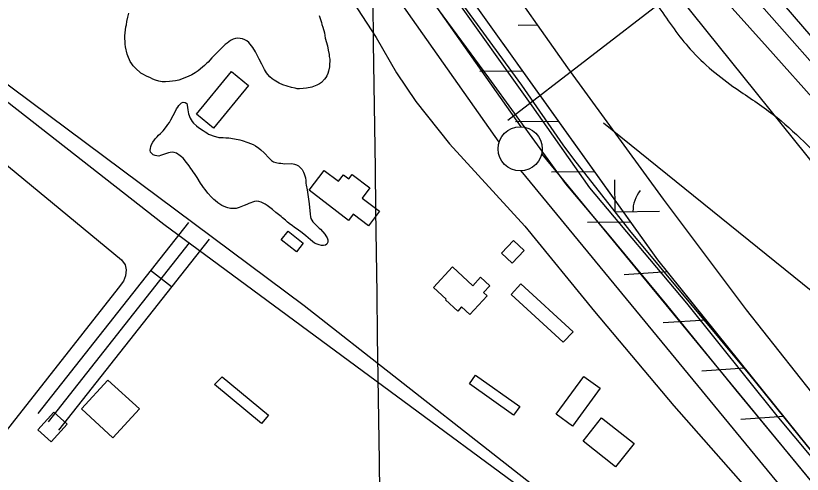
# Model space of a CAD drawing. Extents: x 3767014 to 3805179, y 361544 to 387384.
# Drawn here: x 3778598 to 3779487, y 381309 to 381828 of the extents above; entities that cross this region are included whole.
import ezdxf

# ---------------------------------------------------------------- set-up
doc = ezdxf.new("R2010")
doc.units = 0
for name, color, linetype in [('V-BLDG-OTLN', 7, 'Continuous'), ('V-FLOD-BASE', 7, 'Continuous'), ('V-GRID-MAJR', 7, 'Continuous'), ('V-LEVE-TOET', 7, 'Continuous'), ('V-RIVR-EDGE', 7, 'Continuous'), ('V-RIVR-RANG', 7, 'Continuous'), ('V-ROAD-CNTR', 7, 'Continuous'), ('V-RRAP-FSHR', 7, 'Continuous'), ('V-SITE-VEGE', 7, 'Continuous'), ('V-SURV-LINE', 7, 'Continuous'), ('V-TOPO-DPTH', 7, 'Continuous'), ('V-TOPO-MINR', 7, 'Continuous'), ('V-TOPO-WATR', 7, 'Continuous'), ('V-WETL-SWMP', 7, 'Continuous')]:
    doc.layers.add(name, color=color, linetype=linetype)

msp = doc.modelspace()

# ---------------------------------------------------------------- linework, layer by layer
at = {"layer": 'V-BLDG-OTLN'}
for points in [[(3778860.972, 381749.237), (3778821.509, 381701.197), (3778802.188, 381717.069), (3778841.649, 381765.109)], [(3778974.093, 381596.728), (3778929.485, 381630.999), (3778946.672, 381653.368), (3778962.798, 381640.975), (3778968.516, 381648.42), (3778974.472, 381643.844), (3778978.265, 381648.782), (3778998.247, 381633.428), (3778989.529, 381622.08), (3779009.136, 381607.015), (3778996.553, 381590.637), (3778979.483, 381603.747)], [(3778906.052, 381584.508), (3778922.991, 381571.03), (3778915.207, 381561.247), (3778898.128, 381574.833)], [(3779172.896, 381562.77), (3779159.203, 381548.186), (3779147.149, 381559.508), (3779160.84, 381574.092)], [(3779091.724, 381544.148), (3779114.684, 381522.869), (3779123.48, 381532.362), (3779133.886, 381522.72), (3779126.777, 381515.05), (3779130.906, 381511.222), (3779111.362, 381490.136), (3779102.04, 381498.776), (3779097.72, 381494.115), (3779083.816, 381507.003), (3779084.437, 381507.677), (3779070.177, 381520.899)], [(3779216.992, 381458.802), (3779158.061, 381512.967), (3779169.052, 381524.927), (3779227.983, 381470.762)], [(3779117.766, 381421.677), (3779167.782, 381386.077), (3779160.766, 381376.22), (3779110.75, 381411.818)], [(3778737.661, 381383.316), (3778707.726, 381350.6), (3778671.972, 381383.312), (3778701.909, 381416.029)], [(3778831.087, 381419.677), (3778883.506, 381376.376), (3778875.701, 381366.924), (3778822.512, 381410.862)], [(3779208.984, 381377.543), (3779240.204, 381420.272), (3779258.75, 381406.725), (3779227.531, 381363.993)], [(3778622.625, 381359.82), (3778640.766, 381379.88), (3778656.045, 381366.064), (3778637.901, 381346.004)], [(3779260.35, 381373.459), (3779297.22, 381344.333), (3779276.175, 381317.688), (3779239.303, 381346.817)]]:
    msp.add_lwpolyline(points, close=True, dxfattribs=at)
at = {"layer": 'V-FLOD-BASE'}
msp.add_lwpolyline([(3778692.098, 382328.079), (3778762.87, 382260.962), (3778789.22, 382232.479), (3778821.978, 382192.381), (3778878.031, 382114.78), (3778918.148, 382058.132), (3778972.438, 381977.367), (3779060.842, 381855.62), (3779132.377, 381757.961), (3779219.417, 381637.995), (3779266.709, 381582.32), (3779333.582, 381501.236), (3779412.295, 381404.55), (3779480.53, 381322.13), (3779548.774, 381238.814), (3779609.28, 381165.303), (3779648.831, 381119.88), (3779665.16, 381104.774), (3779773.337, 381026.358), (3779857.983, 380964.775), (3779951.271, 380892.497), (3779991.607, 380858.316), (3780033.308, 380822.351), (3780083.705, 380770.749)], dxfattribs=at)
at = {"layer": 'V-GRID-MAJR'}
msp.add_spline([(3779203.688, 367075.819), (3779120.863, 373133.445), (3779038.002, 379193.674), (3778955.14, 385253.903), (3778955.104, 385256.504)], degree=3, dxfattribs=at)
at = {"layer": 'V-LEVE-TOET'}
for points in [[(3778603.096, 382303.001), (3778693.111, 382220.604), (3778734.047, 382181.391), (3778745.423, 382169.797), (3778778.646, 382135.909), (3778797.842, 382108.634), (3778846.767, 382036.624), (3778911.184, 381947.211), (3778968.817, 381860.429), (3779005.427, 381803.607), (3779028.355, 381763.759), (3779050.305, 381731.106), (3779088.175, 381683.303), (3779173.349, 381590.048), (3779252.248, 381493.574), (3779342.061, 381386.855), (3779436.845, 381278.838)], [(3780122.202, 380758.347), (3780023.027, 380858.66), (3779982.219, 380894.594), (3779933.181, 380935.441), (3779861.303, 380988.323), (3779747.784, 381069.405), (3779669.919, 381129.952), (3779650.207, 381147.016), (3779629.983, 381169.53), (3779551.305, 381265.055), (3779458.846, 381375.434), (3779356.667, 381502.981), (3779247.187, 381633.631), (3779181.713, 381726.565), (3779088.588, 381857.385), (3779018.563, 381951.182), (3778947.489, 382058.599), (3778889.883, 382137.527), (3778830.456, 382216.891), (3778811.592, 382240.57)]]:
    msp.add_lwpolyline(points, dxfattribs=at)
at = {"layer": 'V-RIVR-EDGE'}
msp.add_spline([(3778646.24, 382647.92), (3778659.876, 382602.597), (3778687.287, 382567.754), (3778735.679, 382514.257), (3778796.164, 382445.365), (3778835.674, 382397.551), (3778888.899, 382335.956), (3778952.607, 382262.203), (3779012.275, 382190.077), (3779057.436, 382138.206), (3779100.988, 382089.574), (3779134.849, 382046.627), (3779162.264, 382013.401), (3779205.838, 381973.665), (3779260.7, 381920.153), (3779294.566, 381879.632), (3779325.194, 381837.502), (3779360.663, 381790.507), (3779412.312, 381745.899), (3779454.294, 381716.68), (3779488.994, 381685.863), (3779533.368, 381642.89), (3779576.119, 381597.495), (3779620.485, 381551.287), (3779676.969, 381499.388), (3779726.99, 381450.74), (3779776.179, 381392.389), (3779876.993, 381279.725), (3779935.05, 381210.029), (3779960.041, 381177.618), (3780000.375, 381136.273), (3780060.096, 381085.174), (3780089.114, 381046.283), (3780155.269, 380980.612), (3780221.433, 380918.984), (3780269.028, 380870.342), (3780345.672, 380794.939), (3780399.741, 380747.899), (3780525.62, 380632.747), (3780574.841, 380587.335), (3780617.604, 380546.793), (3780649.066, 380515.174), (3780673.232, 380476.295), (3780710.32, 380430.105), (3780715.929, 380409.064), (3780730.431, 380386.383), (3780746.557, 380366.934), (3780778.851, 380344.209), (3780832.137, 380307.684), (3780871.695, 380279.28), (3780938.666, 380216.842), (3780975.778, 380180.357), (3781018.547, 380142.24), (3781081.494, 380087.899), (3781142.025, 380037.607), (3781200.156, 379997.835), (3781279.276, 379942.646), (3781347.092, 379894.762), (3781401.179, 379855), (3781466.567, 379806.314), (3781540.856, 379760.032), (3781563.475, 379749.463), (3781591.761, 379741.305), (3781611.132, 379725.891), (3781641.814, 379705.597), (3781703.987, 379665.006), (3781768.578, 379621.175), (3781821.047, 379581.417), (3781840.409, 379561.959), (3781862.209, 379547.348), (3781884.029, 379540.824), (3781913.115, 379529.43), (3781965.635, 379509.89), (3782018.949, 379484.687), (3782023.776, 379474.162), (3782024.562, 379465.264), (3782031.018, 379459.587), (3782040.723, 379459.563), (3782056.888, 379455.479), (3782096.48, 379440.824), (3782142.534, 379422.918), (3782192.615, 379398.532), (3782256.437, 379370.877), (3782308.124, 379341.634), (3782355.768, 379312.402), (3782425.225, 379274.219), (3782483.37, 379240.108), (3782518.081, 379214.143), (3782612.541, 379148.401), (3782677.126, 379102.144), (3782722.345, 379073.726), (3782774.821, 379036.394), (3782813.562, 379004.757), (3782852.3, 378971.503), (3782891.856, 378942.291), (3782929.816, 378921.979), (3782948.387, 378909.802), (3782956.456, 378902.503), (3782965.324, 378891.159), (3782976.623, 378881.426), (3783009.747, 378867.595), (3783020.246, 378861.908), (3783062.243, 378838.351), (3783100.998, 378812.375), (3783151.876, 378783.135), (3783202.741, 378748.233), (3783247.956, 378718.198), (3783325.482, 378672.717), (3783407.843, 378619.945), (3783473.245, 378576.92), (3783515.225, 378546.893), (3783550.759, 378526.587), (3783593.566, 378503.836), (3783636.355, 378473.807), (3783701.749, 378427.547), (3783745.35, 378399.134), (3783781.695, 378379.634), (3783840.643, 378343.095), (3783916.53, 378288.722), (3783971.442, 378255.428), (3784058.669, 378208.305), (3784177.383, 378139.269), (3784249.255, 378096.228), (3784300.952, 378071.029), (3784367.999, 378039.322), (3784407.569, 378015.771), (3784474.592, 377974.36), (3784555.345, 377925.636), (3784594.113, 377904.513), (3784636.123, 377886.616), (3784690.236, 377857.368), (3784719.292, 377833.843), (3784772.601, 377806.214), (3784811.368, 377785.091), (3784863.85, 377750.185), (3784995.456, 377661.707), (3785050.364, 377626.795), (3785102.863, 377599.168), (3785153.772, 377582.059), (3785203.053, 377560.91), (3785266.865, 377529.211)], degree=3, dxfattribs=at)
at = {"layer": 'V-RIVR-RANG'}
msp.add_line((3779154.354, 381710.227), (3779787.615, 382199.083), dxfattribs=at)
at = {"layer": 'V-ROAD-CNTR'}
msp.add_line((3778773.905, 381521.662), (3778750.333, 381540.218), dxfattribs=at)
for points in [[(3778163.928, 382063.305), (3778765.384, 381592.637), (3779439.547, 381094.739), (3779454.164, 381083.95)], [(3778242.277, 382008.817), (3778924.036, 381500.454), (3779350.506, 381165.616)], [(3778793.073, 381594.507), (3778622.677, 381378.062)], [(3778816.4, 381575.641), (3778646.249, 381359.506)], [(3778794.033, 381571.479), (3778634.463, 381368.784)]]:
    msp.add_lwpolyline(points, dxfattribs=at)
at = {"layer": 'V-RRAP-FSHR'}
for p, q in [((3779171.269, 381765.756), (3779122.441, 381765.319)), ((3779211.931, 381708.778), (3779163.102, 381708.341)), ((3779252.592, 381651.8), (3779203.763, 381651.362)), ((3779293.254, 381594.821), (3779244.425, 381594.384)), ((3779334.713, 381538.448), (3779285.991, 381535.199)), ((3779378.589, 381483.907), (3779329.867, 381480.658)), ((3779422.465, 381429.366), (3779373.743, 381426.116)), ((3779466.341, 381374.824), (3779417.619, 381371.575))]:
    msp.add_line(p, q, dxfattribs=at)
for points in [[(3782184.756, 379271.949), (3781634.784, 379600.702), (3781303.145, 379780.78), (3781133.821, 379909.411), (3780890.404, 380113.256), (3780565.67, 380378.863), (3780204.676, 380695.617), (3779970.329, 380928.932), (3779684.372, 381135.741), (3779561.421, 381256.633), (3779323.818, 381551.992), (3779094.739, 381872.997), (3778954.725, 382074.421), (3778782.34, 382292.407), (3778544.366, 382515.056), (3778048.414, 382973.145), (3777558.565, 383445.969), (3777072.653, 383926.093), (3776661.747, 384415.936), (3776254.152, 384895.528), (3775977.183, 385214.815)], [(3777068.879, 384385.699), (3778804.838, 382525.57), (3779492.47, 381669.823), (3779587.876, 381548.643), (3779796.903, 381343.309), (3779998.867, 381129.354), (3780179.181, 380943.203), (3780223.637, 380900.07), (3780597.798, 380548.597), (3780675.78, 380460.512), (3780749.105, 380378.076), (3780977.321, 380170.04), (3781125.621, 380046.136), (3781247.143, 379955.707), (3781372.841, 379865.857), (3781588.295, 379714.948), (3781871.171, 379550.27), (3782261.845, 379357.404), (3782506.653, 379202.456), (3782967.84, 378875.243), (3783363.457, 378614.539), (3783723.393, 378389.37)], [(3779171.269, 381765.756), (3779148.915, 381797.08)], [(3779211.931, 381708.778), (3779171.269, 381765.757)], [(3779293.254, 381594.821), (3779252.592, 381651.8), (3779211.93, 381708.779)], [(3779334.713, 381538.448), (3779323.818, 381551.992), (3779293.253, 381594.822)], [(3779378.589, 381483.907), (3779334.713, 381538.449)], [(3779422.465, 381429.366), (3779378.589, 381483.908)], [(3779466.341, 381374.824), (3779422.465, 381429.367)], [(3779478.554, 381359.643), (3779466.341, 381374.825)]]:
    msp.add_lwpolyline(points, dxfattribs=at)
at = {"layer": 'V-SITE-VEGE'}
for points in [[(3778856.896, 381801.174), (3778854.18, 381802.1), (3778851.471, 381802.71), (3778848.763, 381802.841), (3778846.222, 381802.655), (3778843.682, 381801.833), (3778840.836, 381800.373), (3778838.783, 381798.761), (3778836.727, 381797.467), (3778834.677, 381795.695), (3778832.474, 381793.447), (3778828.22, 381789.424), (3778819.717, 381780.747), (3778815.309, 381775.93), (3778813.736, 381774.484), (3778811.215, 381771.91), (3778809.169, 381769.979), (3778804.279, 381766.112), (3778800.799, 381763.849), (3778797.004, 381761.584), (3778792.89, 381759.472), (3778782.111, 381755.544), (3778778.46, 381754.711), (3778771.787, 381753.849), (3778767.337, 381753.484), (3778763.358, 381753.603), (3778759.532, 381754.359), (3778756.02, 381755.436), (3778752.827, 381756.677), (3778750.269, 381757.922), (3778745.632, 381759.944), (3778741.635, 381762.131), (3778739.392, 381763.538), (3778733.131, 381769.043), (3778730.717, 381771.724), (3778729.105, 381773.776), (3778727.325, 381776.62), (3778724.399, 381782.795), (3778723.743, 381784.698), (3778721.748, 381793.109), (3778721.398, 381796.128), (3778721.302, 381805.673), (3778722.471, 381815.709), (3778722.924, 381818.099), (3778723.364, 381821.762), (3778724.427, 381826.704), (3778725.654, 381831.171)], [(3778940.932, 381828.76), (3778942.255, 381824.001), (3778943.561, 381820.515), (3778944.061, 381818.453), (3778945.206, 381815.44), (3778947.02, 381809.096), (3778947.876, 381803.058), (3778950.354, 381794.176), (3778951.2, 381789.25), (3778952.206, 381784.329), (3778952.384, 381782.263), (3778952.894, 381779.246), (3778952.921, 381776.543), (3778952.789, 381773.835), (3778952.507, 381770.493), (3778951.44, 381765.709), (3778950.672, 381763.155), (3778949.427, 381760.439), (3778948.333, 381758.358), (3778946.922, 381756.433), (3778943.461, 381752.741), (3778941.249, 381751.127), (3778938.398, 381749.824), (3778932.537, 381747.696), (3778926.659, 381746.361), (3778922.688, 381745.845), (3778918.875, 381745.489), (3778916.007, 381745.778), (3778913.933, 381746.394), (3778909.63, 381747.303), (3778904.844, 381748.528), (3778899.896, 381750.066), (3778895.738, 381752.094), (3778889.977, 381755.374), (3778887.733, 381757.103), (3778885.165, 381759.302), (3778882.754, 381761.666), (3778881.462, 381763.56), (3778879.197, 381767.357), (3778876.11, 381773.37), (3778873.03, 381779.066), (3778868.967, 381787.614), (3778866.053, 381792.357), (3778861.223, 381797.877), (3778859.136, 381799.765), (3778856.896, 381801.174)], [(3778930.665, 381603.855), (3778931.013, 381600.836), (3778931.511, 381598.774), (3778933.776, 381595.139), (3778935.705, 381593.091), (3778940.848, 381588.051), (3778942.453, 381586.636), (3778947.282, 381581.116), (3778948.573, 381579.38), (3778949.869, 381577.166), (3778950.688, 381574.788), (3778950.717, 381572.085), (3778949.783, 381570.006), (3778948.046, 381568.716), (3778945.986, 381568.218), (3778943.596, 381568.193), (3778940.887, 381568.961), (3778938.65, 381569.733), (3778935.771, 381571.134), (3778930.96, 381574.905), (3778925.985, 381579.148), (3778921.654, 381582.605), (3778915.882, 381586.84), (3778913.161, 381588.563), (3778910.433, 381590.922), (3778908.671, 381592.018), (3778905.303, 381594.688), (3778902.732, 381597.048), (3778899.365, 381599.718), (3778897.917, 381601.138), (3778891.825, 381605.846), (3778887.972, 381609.147), (3778882.197, 381613.54), (3778879.799, 381615.109), (3778877.558, 381616.358), (3778875.162, 381617.288), (3778872.768, 381618.06), (3778870.218, 381618.511), (3778867.677, 381618.167), (3778861.494, 381616.035), (3778859.12, 381614.738), (3778855.952, 381613.434), (3778850.406, 381611.308), (3778847.234, 381610.323), (3778844.37, 381610.132), (3778840.713, 381610.095), (3778837.524, 381610.859), (3778835.288, 381611.631), (3778830.813, 381613.653), (3778828.41, 381615.064), (3778826.487, 381616.473), (3778823.438, 381619.146), (3778821.674, 381620.399), (3778819.104, 381622.92), (3778815.08, 381627.493), (3778811.856, 381631.595), (3778810.243, 381633.967), (3778808.467, 381636.334), (3778806.851, 381638.704), (3778802.966, 381645.188), (3778800.056, 381649.771), (3778798.606, 381651.666), (3778797.314, 381653.562), (3778795.702, 381655.612), (3778793.922, 381658.459), (3778791.018, 381662.405), (3778787.153, 381666.979), (3778785.226, 381668.552), (3778783.78, 381669.969), (3778779.774, 381672.791), (3778777.061, 381673.721), (3778774.673, 381673.854), (3778772.449, 381673.672), (3778770.384, 381673.172), (3778768.322, 381672.514), (3778761.666, 381670.061), (3778759.444, 381669.561), (3778757.216, 381669.696), (3778755.301, 381670.315), (3778753.384, 381671.089), (3778751.621, 381672.344), (3778750.171, 381674.079), (3778749.831, 381676.143), (3778750.128, 381678.214), (3778750.584, 381680.289), (3778751.354, 381682.683), (3778752.761, 381685.243), (3778754.641, 381687.967), (3778755.899, 381689.57), (3778757.631, 381691.18), (3778759.362, 381693.105), (3778761.568, 381695.196), (3778764.402, 381698.09), (3778768.33, 381702.903), (3778769.899, 381705.145), (3778771.621, 381707.707), (3778773.344, 381710.591), (3778775.838, 381715.387), (3778778.494, 381720.188), (3778779.74, 381722.905), (3778780.993, 381724.826)], [(3778780.993, 381724.826), (3778782.087, 381726.747), (3778785.239, 381729.643), (3778787.297, 381730.618), (3778789.365, 381730.321), (3778791.131, 381729.068), (3778791.788, 381727.165), (3778792.132, 381724.464), (3778792.32, 381721.92), (3778793.162, 381717.157), (3778794.958, 381712.561), (3778796.095, 381710.505), (3778797.383, 381708.766), (3778798.995, 381706.876), (3778802.21, 381703.566), (3778804.617, 381701.682), (3778809.581, 381698.393), (3778811.981, 381696.986), (3778813.745, 381695.731), (3778815.825, 381694.477), (3778818.062, 381693.705), (3778821.097, 381692.464), (3778827.321, 381690.619), (3778829.549, 381690.482), (3778832.252, 381690.51), (3778835.437, 381690.223), (3778838.622, 381690.099), (3778845.315, 381689.052), (3778851.053, 381687.84), (3778853.924, 381687.074), (3778860.308, 381685.071), (3778866.221, 381682.744), (3778869.1, 381681.182), (3778872.786, 381678.515), (3778875.031, 381676.629), (3778878.889, 381673.01), (3778884.198, 381667.177), (3778886.932, 381664.343), (3778889.172, 381662.934), (3778892.044, 381662.168), (3778895.39, 381661.566), (3778897.62, 381661.429), (3778901.923, 381660.677), (3778910.189, 381661.238), (3778913.22, 381660.474), (3778915.456, 381659.702), (3778917.695, 381658.611), (3778919.624, 381656.72), (3778921.717, 381654.197), (3778923.337, 381651.35), (3778924.152, 381649.45), (3778925.314, 381644.848), (3778925.662, 381641.827), (3778925.852, 381638.808), (3778926.194, 381636.425), (3778927.202, 381631.346), (3778928.742, 381620.7), (3778929.246, 381618.001), (3778929.592, 381615.299), (3778930.665, 381603.855)], [(3777449.334, 380346.015), (3777951.332, 380975.945), (3778251.964, 381372.634), (3778511.865, 381688.567), (3778517.333, 381693.683), (3778522.816, 381697.418), (3778529.241, 381698.864), (3778532.464, 381698.438), (3778539.843, 381696.673), (3778545.856, 381693.515), (3778717.509, 381552.203), (3778721.712, 381546.267), (3778722.686, 381540.754), (3778721.839, 381533.846), (3778719.598, 381527.844), (3778713.7, 381519.963), (3778393.548, 381112.79), (3778252.515, 380917.865), (3777835.161, 380385.187)]]:
    msp.add_lwpolyline(points, dxfattribs=at)
at = {"layer": 'V-SURV-LINE'}
for points in [[(3778837.291, 382174.017), (3779169.048, 381702.633)], [(3779144.516, 381685.364), (3778812.759, 382156.75)], [(3779192.552, 381671.767), (3779641.212, 381126.327)], [(3779618.039, 381107.275), (3779169.379, 381652.714)]]:
    msp.add_lwpolyline(points, dxfattribs=at)
msp.add_circle((3779168.277, 381677.666), 25, dxfattribs=at)
at = {"layer": 'V-TOPO-DPTH'}
for points in [[(3778720.082, 382730.103), (3778909.421, 382503.635), (3778972.04, 382428.742), (3779034.665, 382353.854), (3779097.296, 382278.972), (3779159.933, 382204.095), (3779246.656, 382100.433), (3779265.952, 382077.403), (3779285.271, 382054.393), (3779304.623, 382031.411), (3779323.999, 382008.449), (3779387.171, 381933.693), (3779438.344, 381873.534), (3779489.775, 381813.599), (3779541.593, 381753.998), (3779593.67, 381694.62), (3779748.837, 381518.851), (3779764.073, 381501.736), (3779779.401, 381484.707), (3779794.87, 381467.804), (3779810.433, 381450.987), (3780144.803, 381092.655)], [(3778720.082, 382730.103), (3778909.421, 382503.635), (3778972.04, 382428.742), (3779034.665, 382353.854), (3779097.296, 382278.972), (3779159.933, 382204.095), (3779246.656, 382100.433), (3779265.952, 382077.403), (3779285.271, 382054.393), (3779304.623, 382031.411), (3779323.999, 382008.449), (3779387.171, 381933.693), (3779438.344, 381873.534), (3779489.775, 381813.599), (3779541.593, 381753.998), (3779593.67, 381694.62), (3779748.837, 381518.851), (3779764.073, 381501.736), (3779779.401, 381484.707), (3779794.87, 381467.804), (3779810.433, 381450.987), (3780144.803, 381092.655)], [(3780333.924, 380820.866), (3779911.357, 381273.602), (3779883.463, 381303.744), (3779855.742, 381334.042), (3779828.281, 381364.576), (3779800.992, 381395.267), (3779754.306, 381448.226), (3779750.487, 381452.552), (3779746.664, 381456.874), (3779742.834, 381461.19), (3779739.001, 381465.503), (3779627.201, 381591.093), (3779567.454, 381658.19), (3779507.695, 381725.274), (3779447.915, 381792.341), (3779388.122, 381859.397), (3779253.26, 382010.596), (3779248.919, 382015.489), (3779244.595, 382020.398), (3779240.297, 382025.33), (3779236.017, 382030.277), (3778816.638, 382517.638)]]:
    msp.add_lwpolyline(points, dxfattribs=at)
at = {"layer": 'V-TOPO-MINR'}
for points in [[(3778720.082, 382730.103), (3778909.421, 382503.635), (3778972.04, 382428.742), (3779034.665, 382353.854), (3779097.296, 382278.972), (3779159.933, 382204.095), (3779246.656, 382100.433), (3779265.952, 382077.403), (3779285.271, 382054.393), (3779304.623, 382031.411), (3779323.999, 382008.449), (3779387.171, 381933.693), (3779438.344, 381873.534), (3779489.775, 381813.599), (3779541.593, 381753.998), (3779593.67, 381694.62), (3779748.837, 381518.851), (3779764.073, 381501.736), (3779779.401, 381484.707), (3779794.87, 381467.804), (3779810.433, 381450.987), (3780144.803, 381092.655)], [(3778716.925, 382697.962), (3779102.687, 382237.579), (3779130.268, 382204.666), (3779157.85, 382171.754), (3779185.436, 382138.845), (3779213.023, 382105.938), (3779222.649, 382094.456), (3779245.446, 382067.308), (3779268.27, 382040.184), (3779291.136, 382013.095), (3779314.03, 381986.029), (3779337.026, 381959.051), (3779360.131, 381932.168), (3779383.399, 381905.425), (3779406.776, 381878.777), (3779722.81, 381520.722), (3779744.093, 381496.752), (3779765.47, 381472.867), (3779786.989, 381449.109), (3779808.601, 381425.436), (3780193.458, 381006.379)], [(3779262.58, 381706.96), (3779661.68, 381384.66), (3780236.096, 380751.032)]]:
    msp.add_lwpolyline(points, dxfattribs=at)
at = {"layer": 'V-TOPO-WATR'}
msp.add_lwpolyline([(3778816.638, 382517.638), (3779236.017, 382030.277), (3779240.297, 382025.33), (3779244.595, 382020.398), (3779248.919, 382015.489), (3779253.26, 382010.596), (3779388.122, 381859.397), (3779447.915, 381792.341), (3779507.695, 381725.274), (3779567.454, 381658.19), (3779627.201, 381591.093), (3779739.001, 381465.503), (3779742.834, 381461.19), (3779746.664, 381456.874), (3779750.487, 381452.552), (3779754.306, 381448.226), (3779800.992, 381395.267), (3779828.281, 381364.576), (3779855.742, 381334.042), (3779883.463, 381303.744), (3779911.357, 381273.602), (3780333.924, 380820.866)], dxfattribs=at)
at = {"layer": 'V-WETL-SWMP'}
for p, q in [((3779165.997, 381817.67), (3779187.584, 381817.97)), ((3779275.786, 381606.573), (3779275.285, 381642.569)), ((3779275.714, 381606.572), (3779325.781, 381607.267)), ((3779287.707, 381591.306), (3779287.999, 381591.31)), ((3779468.614, 381438.424), (3779469.037, 381438.429))]:
    msp.add_line(p, q, dxfattribs=at)
for points in [[(3778601.774, 382521.299), (3778618.317, 382504.998), (3778633.486, 382489.372), (3778649.37, 382469.645), (3778665.943, 382449.239), (3778683.181, 382431.575), (3778701.802, 382411.868), (3778720.417, 382392.845), (3778743.853, 382369.753), (3778782.438, 382333.771), (3778844, 382253.281), (3778921.389, 382152.423), (3778972.639, 382087.566), (3779009.393, 382040.219), (3779038.614, 382006.157), (3779070.459, 381972.122), (3779115.155, 381918.175), (3779141.518, 381883.606), (3779221.668, 381769.413), (3779330.089, 381620.671), (3779423.953, 381495.404), (3779516.298, 381378.711), (3779582.297, 381294.916)], [(3780170.724, 380719.763), (3780021.855, 380864.843), (3779959.537, 380918.547), (3779916.944, 380954.859), (3779827.937, 381018.845), (3779698.328, 381115.646), (3779664.45, 381140.71), (3779636.417, 381167.789), (3779568.737, 381248.804), (3779491.54, 381343.013), (3779428.184, 381421.726), (3779292.418, 381585.314), (3779229.043, 381665.982), (3779216.757, 381682.275), (3779169.935, 381749.82), (3779061.684, 381898.834), (3778899.028, 382130.562), (3778817.012, 382237.232), (3778792.489, 382265.129), (3778743.573, 382315.008)]]:
    msp.add_lwpolyline(points, dxfattribs=at)
msp.add_arc((3779331.017, 381607.815), 35.246, 140.024032, 181.56769, dxfattribs=at)

doc.saveas('drawing.dxf')
